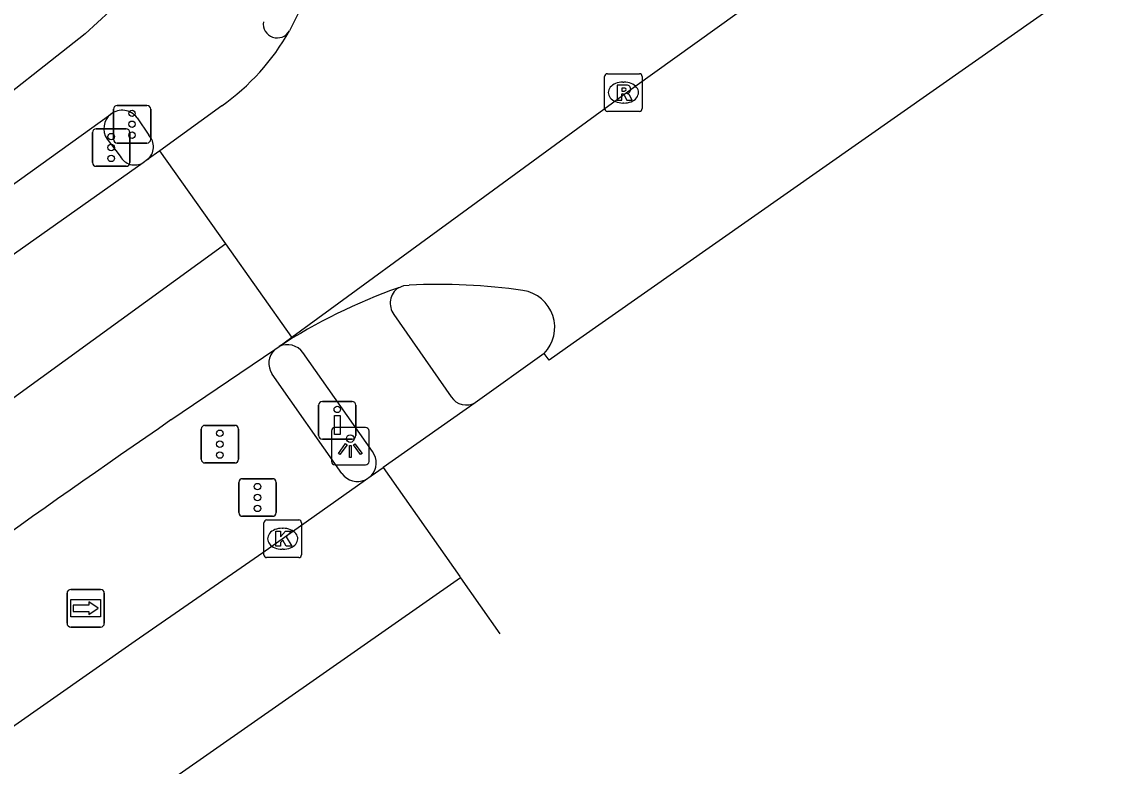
# Model space of a CAD drawing. Extents: x 157466 to 158888, y 383063 to 384677.
# Drawn here: x 158325.5 to 158354.57, y 383458.96 to 383478.75 of the extents above; entities that cross this region are included whole.
import ezdxf

# ---------------------------------------------------------------- set-up
doc = ezdxf.new("R2010")
doc.units = 0
for name, color, linetype in [('IMGEO_Drukknoppaal', 7, 'Continuous'), ('IMGEO_Fietspad_gesloten', 7, 'Continuous'), ('IMGEO_Fietspad_open', 7, 'Continuous'), ('IMGEO_Kolk', 7, 'Continuous'), ('IMGEO_Lichtpunt', 7, 'Continuous'), ('IMGEO_OVBaan_gesloten', 7, 'Continuous'), ('IMGEO_Rijbaan_regionaal_gesloten', 7, 'Continuous'), ('IMGEO_Rioolput', 7, 'Continuous'), ('IMGEO_Verkeersregelinstallatiepaal', 7, 'Continuous'), ('IMGEO_Voetpad_open', 7, 'Continuous'), ('IMGEO_Wegwijzer', 7, 'Continuous')]:
    doc.layers.add(name, color=color, linetype=linetype)

msp = doc.modelspace()

# ---------------------------------------------------------------- linework, layer by layer
at = {"layer": 'IMGEO_Drukknoppaal'}
for p, q in [((158333.386, 383467.752), (158333.386, 383468.552)), ((158333.386, 383468.552), (158333.386, 383467.752)), ((158333.486, 383468.652), (158334.276, 383468.652)), ((158334.276, 383468.652), (158333.486, 383468.652)), ((158334.376, 383468.552), (158334.376, 383467.752)), ((158334.376, 383467.752), (158334.376, 383468.552)), ((158334.276, 383467.652), (158333.486, 383467.652)), ((158333.486, 383467.652), (158334.276, 383467.652))]:
    msp.add_line(p, q, dxfattribs=at)
msp.add_lwpolyline([(158333.956, 383468.277), (158333.956, 383467.777), (158333.806, 383467.777), (158333.806, 383468.277), (158333.956, 383468.277)], dxfattribs=at)
msp.add_circle((158333.881, 383468.442), 0.085, dxfattribs=at)
for centre, start, end in [((158333.486, 383468.552), 90, 180), ((158333.486, 383468.552), 90, 180), ((158334.276, 383468.552), 0, 90), ((158334.276, 383468.552), 360, 90), ((158333.486, 383467.752), 180, 270), ((158333.486, 383467.752), 180, 270), ((158334.276, 383467.752), 270, 0), ((158334.276, 383467.752), 270, 0)]:
    msp.add_arc(centre, 0.1, start, end, dxfattribs=at)
at = {"layer": 'IMGEO_Fietspad_gesloten'}
for points in [[(158330.407, 383483.209), (158330.414, 383482.887), (158330.392, 383482.565), (158330.341, 383482.247), (158330.262, 383481.934), (158330.156, 383481.63), (158330.022, 383481.336), (158329.863, 383481.056), (158329.679, 383480.791), (158329.473, 383480.543), (158327.184, 383478.425), (158324.124, 383476.02), (158320.807, 383473.754), (158313.544, 383468.837), (158299.555, 383459.239), (158294.595, 383455.342), (158293.325, 383454.222), (158290.156, 383451.51), (158288.457, 383450.118), (158284.731, 383447.338), (158282.771, 383446.021)], [(158322.495, 383472.434), (158327.866, 383476.293)], [(158328.563, 383476.198), (158328.873, 383475.734)]]:
    msp.add_lwpolyline(points, dxfattribs=at)
for centre, radius, start, end in [((158332.288, 383478.695), 0.374, 171.9854, 329.4641), ((158328.168, 383475.904), 0.492, 36.6548, 127.8222), ((158328.548, 383475.425), 0.449, 310.4616, 43.559)]:
    msp.add_arc(centre, radius, start, end, dxfattribs=at)
at = {"layer": 'IMGEO_Fietspad_open'}
for points in [[(158335.383, 383470.968), (158336.905, 383468.773)], [(158334.818, 383467.324), (158332.97, 383469.952)]]:
    msp.add_lwpolyline(points, dxfattribs=at)
for centre, radius, start, end in [((158335.791, 383471.263), 0.504, 124.6479, 215.8252), ((158332.556, 383469.655), 0.509, 35.6664, 115.4095), ((158337.31, 383469.056), 0.494, 214.8993, 298.3802), ((158334.417, 383467.024), 0.501, 316.4423, 36.8144)]:
    msp.add_arc(centre, radius, start, end, dxfattribs=at)
at = {"layer": 'IMGEO_Kolk'}
for p, q in [((158331.93, 383464.576), (158331.93, 383465.428)), ((158332.005, 383465.502), (158332.857, 383465.502)), ((158332.418, 383465.282), (158332.443, 383465.282)), ((158332.931, 383465.428), (158332.931, 383464.576)), ((158332.441, 383464.722), (158332.416, 383464.722)), ((158332.857, 383464.502), (158332.005, 383464.502))]:
    msp.add_line(p, q, dxfattribs=at)
for points in [[(158331.93, 383464.576), (158331.93, 383465.428)], [(158332.005, 383465.502), (158332.857, 383465.502)], [(158332.931, 383465.428), (158332.931, 383464.576)], [(158332.251, 383465.202), (158332.374, 383465.202), (158332.374, 383465.051), (158332.504, 383465.202), (158332.668, 383465.202), (158332.522, 383465.051), (158332.675, 383464.802), (158332.523, 383464.802), (158332.438, 383464.966), (158332.374, 383464.899), (158332.374, 383464.802), (158332.251, 383464.802), (158332.251, 383465.202)], [(158332.857, 383464.502), (158332.005, 383464.502)]]:
    msp.add_lwpolyline(points, dxfattribs=at)
for centre, start, end in [((158332.007, 383465.426), 91.552, 178.448), ((158332.007, 383465.426), 91.552, 178.448), ((158332.855, 383465.426), 1.552, 88.448), ((158332.855, 383465.426), 1.552, 88.448), ((158332.007, 383464.578), 181.552, 268.448), ((158332.007, 383464.578), 181.552, 268.448), ((158332.855, 383464.578), 271.552, 358.448), ((158332.855, 383464.578), 271.552, 358.448)]:
    msp.add_arc(centre, 0.0765, start, end, dxfattribs=at)
for centre, major_axis, ratio, start_param, end_param in [((158332.417, 383465.002), (-0.387, 0.002), 0.722429, 4.712389, 7.853982), ((158332.442, 383465.002), (-0.39, 0.002), 0.717154, 1.570796, 4.712389)]:
    msp.add_ellipse(centre, major_axis=major_axis, ratio=ratio, start_param=start_param, end_param=end_param, dxfattribs=at)
at = {"layer": 'IMGEO_Lichtpunt'}
for p, q in [((158333.728, 383467.868), (158333.728, 383467.061)), ((158333.728, 383467.868), (158333.728, 383467.061)), ((158334.63, 383467.963), (158333.822, 383467.963)), ((158334.63, 383467.963), (158333.822, 383467.963)), ((158334.724, 383467.061), (158334.724, 383467.868)), ((158334.724, 383467.061), (158334.724, 383467.868)), ((158333.822, 383466.967), (158334.63, 383466.967)), ((158333.822, 383466.967), (158334.63, 383466.967))]:
    msp.add_line(p, q, dxfattribs=at)
for points in [[(158334.102, 383467.532), (158334.141, 383467.504), (158333.953, 383467.242), (158333.915, 383467.269), (158334.102, 383467.532)], [(158334.204, 383467.484), (158334.251, 383467.484), (158334.251, 383467.162), (158334.204, 383467.162), (158334.204, 383467.484)], [(158334.314, 383467.504), (158334.352, 383467.531), (158334.539, 383467.269), (158334.5, 383467.241), (158334.314, 383467.504)]]:
    msp.add_lwpolyline(points, dxfattribs=at)
msp.add_circle((158334.227, 383467.666), 0.0994, dxfattribs=at)
for centre, start, end in [((158333.822, 383467.868), 90, 180), ((158333.822, 383467.868), 90, 180), ((158334.63, 383467.868), 0, 90), ((158334.63, 383467.868), 0, 90), ((158333.822, 383467.061), 180, 270), ((158333.822, 383467.061), 180, 270), ((158334.63, 383467.061), 270, 0), ((158334.63, 383467.061), 270, 360)]:
    msp.add_arc(centre, 0.0946, start, end, dxfattribs=at)
at = {"layer": 'IMGEO_OVBaan_gesloten'}
for points in [[(158355.286, 383481.096), (158355.398, 383480.91), (158340.152, 383470.202), (158339.508, 383469.75), (158339.373, 383469.927)], [(158339.373, 383469.927), (158337.545, 383468.621)], [(158337.545, 383468.621), (158335.096, 383466.901)], [(158334.628, 383466.57), (158334.78, 383466.679)], [(158334.78, 383466.679), (158335.096, 383466.901)], [(158335.096, 383466.901), (158337.138, 383463.995), (158337.159, 383463.965)], [(158298.869, 383441.589), (158303.988, 383445.087), (158303.874, 383445.264), (158303.975, 383445.321), (158306.946, 383447.361), (158309.939, 383449.447), (158317.562, 383454.686), (158325.142, 383459.923), (158328.51, 383462.289), (158331.901, 383464.636), (158334.628, 383466.57)], [(158337.159, 383463.965), (158306.253, 383442.35), (158269.724, 383417.452), (158230.256, 383390.412), (158196.708, 383367.445), (158164.294, 383345.275), (158134.65, 383324.869), (158121.592, 383315.968), (158104.891, 383304.477)], [(158337.159, 383463.965), (158338.196, 383462.478)]]:
    msp.add_lwpolyline(points, dxfattribs=at)
at = {"layer": 'IMGEO_Rijbaan_regionaal_gesloten'}
for points in [[(158332.678, 383470.364), (158337.57, 383473.945), (158341.782, 383477.024), (158359.626, 383489.838)], [(158333.46, 383480.492), (158333.45, 383480.362), (158333.056, 383479.406), (158332.61, 383478.505)], [(158330.813, 383476.515), (158329.168, 383475.321)], [(158329.168, 383475.321), (158328.839, 383475.083)], [(158330.923, 383472.843), (158329.168, 383475.321)], [(158328.725, 383475.002), (158322.97, 383470.928)], [(158328.839, 383475.083), (158328.725, 383475.002)], [(158330.923, 383472.843), (158323.86, 383467.725), (158315.614, 383461.749), (158309.25, 383456.441)], [(158332.678, 383470.364), (158330.923, 383472.843)], [(158335.505, 383471.677), (158335.646, 383471.738), (158335.794, 383471.745)], [(158332.338, 383470.115), (158332.678, 383470.364)], [(158329.463, 383468.162), (158332.221, 383470.037)], [(158332.221, 383470.037), (158332.338, 383470.115)]]:
    msp.add_lwpolyline(points, dxfattribs=at)
for centre, radius, start, end in [((158327.204, 383481.58), 6.22, 305.4697, 330.3653), ((158340.558, 383457.44), 15.107, 109.5413, 122.9648), ((158336.601, 383456.602), 15.164, 81.6049, 93.0506), ((158338.665, 383470.623), 0.993, 315.4928, 81.3156), ((158570.661, 383119.361), 424.074, 124.66407, 126.42761)]:
    msp.add_arc(centre, radius, start, end, dxfattribs=at)
at = {"layer": 'IMGEO_Rioolput'}
for p, q in [((158340.981, 383476.442), (158340.981, 383477.294)), ((158341.056, 383477.368), (158341.908, 383477.368)), ((158341.469, 383477.148), (158341.494, 383477.148)), ((158341.982, 383477.294), (158341.982, 383476.442)), ((158341.492, 383476.588), (158341.467, 383476.588)), ((158341.908, 383476.368), (158341.056, 383476.368))]:
    msp.add_line(p, q, dxfattribs=at)
for points in [[(158340.981, 383476.442), (158340.981, 383477.294)], [(158341.056, 383477.368), (158341.908, 383477.368)], [(158341.982, 383477.294), (158341.982, 383476.442)], [(158341.57, 383477.066), (158341.318, 383477.068), (158341.318, 383476.668)], [(158341.496, 383476.987), (158341.442, 383476.987), (158341.442, 383476.906)], [(158341.442, 383476.906), (158341.494, 383476.906)], [(158341.318, 383476.668), (158341.442, 383476.668), (158341.442, 383476.83), (158341.453, 383476.83)], [(158341.5, 383476.801), (158341.571, 383476.668), (158341.711, 383476.668), (158341.646, 383476.794)], [(158341.908, 383476.368), (158341.056, 383476.368)]]:
    msp.add_lwpolyline(points, dxfattribs=at)
for centre, radius, start, end in [((158341.058, 383477.292), 0.0765, 91.552, 178.448), ((158341.058, 383477.292), 0.0765, 91.552, 178.448), ((158341.906, 383477.292), 0.0765, 1.552, 88.448), ((158341.906, 383477.292), 0.0765, 1.552, 88.448), ((158341.478, 383477.095), 0.19, 274.7715, 282.9687), ((158341.502, 383476.891), 0.0964, 77.0061, 93.1865), ((158341.516, 383476.948), 0.0378, 276.6634, 79.6772), ((158341.569, 383476.956), 0.109, 350.3612, 89.416), ((158341.567, 383476.956), 0.112, 277.5842, 350.9817), ((158341.452, 383476.777), 0.0533, 26.0293, 88.6989), ((158341.551, 383476.741), 0.108, 29.5134, 73.7905), ((158341.058, 383476.444), 0.0765, 181.552, 268.448), ((158341.058, 383476.444), 0.0765, 181.552, 268.448), ((158341.906, 383476.444), 0.0765, 271.552, 358.448), ((158341.906, 383476.444), 0.0765, 271.552, 358.448)]:
    msp.add_arc(centre, radius, start, end, dxfattribs=at)
for centre, major_axis, ratio, start_param, end_param in [((158341.468, 383476.868), (-0.387, 0.002), 0.722429, 4.712389, 7.853982), ((158341.493, 383476.868), (-0.39, 0.002), 0.717154, 1.570796, 4.712389)]:
    msp.add_ellipse(centre, major_axis=major_axis, ratio=ratio, start_param=start_param, end_param=end_param, dxfattribs=at)
at = {"layer": 'IMGEO_Verkeersregelinstallatiepaal'}
for p, q in [((158327.934, 383475.625), (158327.934, 383476.425)), ((158327.934, 383476.425), (158327.934, 383475.625)), ((158328.034, 383476.525), (158328.824, 383476.525)), ((158328.824, 383476.525), (158328.034, 383476.525)), ((158328.924, 383476.425), (158328.924, 383475.625)), ((158328.924, 383475.625), (158328.924, 383476.425)), ((158327.38, 383475.006), (158327.38, 383475.806)), ((158327.38, 383475.806), (158327.38, 383475.006)), ((158327.48, 383475.906), (158328.27, 383475.906)), ((158328.27, 383475.906), (158327.48, 383475.906)), ((158328.37, 383475.806), (158328.37, 383475.006)), ((158328.37, 383475.006), (158328.37, 383475.806)), ((158328.824, 383475.525), (158328.034, 383475.525)), ((158328.034, 383475.525), (158328.824, 383475.525)), ((158328.27, 383474.906), (158327.48, 383474.906)), ((158327.48, 383474.906), (158328.27, 383474.906)), ((158330.267, 383467.118), (158330.267, 383467.918)), ((158330.267, 383467.918), (158330.267, 383467.118)), ((158330.367, 383468.018), (158331.157, 383468.018)), ((158331.157, 383468.018), (158330.367, 383468.018)), ((158331.257, 383467.918), (158331.257, 383467.118)), ((158331.257, 383467.118), (158331.257, 383467.918)), ((158331.157, 383467.018), (158330.367, 383467.018)), ((158330.367, 383467.018), (158331.157, 383467.018)), ((158331.267, 383465.7), (158331.267, 383466.5)), ((158331.267, 383466.5), (158331.267, 383465.7)), ((158331.367, 383466.6), (158332.157, 383466.6)), ((158332.157, 383466.6), (158331.367, 383466.6)), ((158332.257, 383466.5), (158332.257, 383465.7)), ((158332.257, 383465.7), (158332.257, 383466.5)), ((158332.157, 383465.6), (158331.367, 383465.6)), ((158331.367, 383465.6), (158332.157, 383465.6))]:
    msp.add_line(p, q, dxfattribs=at)
for centre in [(158328.429, 383476.315), (158328.429, 383476.025), (158327.875, 383475.696), (158328.429, 383475.735), (158327.875, 383475.406), (158327.875, 383475.116), (158330.762, 383467.808), (158330.762, 383467.518), (158330.762, 383467.228), (158331.762, 383466.39), (158331.762, 383466.1), (158331.762, 383465.81)]:
    msp.add_circle(centre, 0.085, dxfattribs=at)
for centre, start, end in [((158328.034, 383476.425), 90, 180), ((158328.034, 383476.425), 90, 180), ((158328.824, 383476.425), 0, 90), ((158328.824, 383476.425), 360, 90), ((158327.48, 383475.806), 90, 180), ((158327.48, 383475.806), 90, 180), ((158328.27, 383475.806), 0, 90), ((158328.27, 383475.806), 360, 90), ((158328.034, 383475.625), 180, 270), ((158328.034, 383475.625), 180, 270), ((158328.824, 383475.625), 270, 0), ((158328.824, 383475.625), 270, 0), ((158327.48, 383475.006), 180, 270), ((158327.48, 383475.006), 180, 270), ((158328.27, 383475.006), 270, 0), ((158328.27, 383475.006), 270, 0), ((158330.367, 383467.918), 90, 180), ((158330.367, 383467.918), 90, 180), ((158331.157, 383467.918), 0, 90), ((158331.157, 383467.918), 360, 90), ((158330.367, 383467.118), 180, 270), ((158330.367, 383467.118), 180, 270), ((158331.157, 383467.118), 270, 0), ((158331.157, 383467.118), 270, 0), ((158331.367, 383466.5), 90, 180), ((158331.367, 383466.5), 90, 180), ((158332.157, 383466.5), 0, 90), ((158332.157, 383466.5), 360, 90), ((158331.367, 383465.7), 180, 270), ((158331.367, 383465.7), 180, 270), ((158332.157, 383465.7), 270, 0), ((158332.157, 383465.7), 270, 0)]:
    msp.add_arc(centre, 0.1, start, end, dxfattribs=at)
at = {"layer": 'IMGEO_Voetpad_open'}
for points in [[(158327.764, 383475.631), (158328.112, 383475.172)], [(158334.006, 383466.738), (158332.154, 383469.383)]]:
    msp.add_lwpolyline(points, dxfattribs=at)
for centre, radius, start, end in [((158328.168, 383475.908), 0.489, 128.0647, 214.4169), ((158328.502, 383475.387), 0.445, 208.8719, 300.1281), ((158332.559, 383469.672), 0.497, 132.7591, 215.5422), ((158334.417, 383467.025), 0.501, 214.9093, 294.8612)]:
    msp.add_arc(centre, radius, start, end, dxfattribs=at)
at = {"layer": 'IMGEO_Wegwijzer'}
for p, q in [((158326.702, 383462.755), (158326.702, 383463.555)), ((158326.702, 383463.555), (158326.702, 383462.755)), ((158326.802, 383463.655), (158327.592, 383463.655)), ((158327.592, 383463.655), (158326.802, 383463.655)), ((158327.692, 383463.555), (158327.692, 383462.755)), ((158327.692, 383462.755), (158327.692, 383463.555)), ((158327.592, 383462.655), (158326.802, 383462.655)), ((158326.802, 383462.655), (158327.592, 383462.655))]:
    msp.add_line(p, q, dxfattribs=at)
for points in [[(158326.803, 383463.387), (158327.591, 383463.387), (158327.591, 383462.923), (158326.803, 383462.923), (158326.803, 383463.387)], [(158326.868, 383463.239), (158326.868, 383463.155), (158326.868, 383463.071), (158327.279, 383463.071), (158327.279, 383462.988), (158327.526, 383463.155), (158327.279, 383463.322), (158327.279, 383463.239), (158326.868, 383463.239)]]:
    msp.add_lwpolyline(points, dxfattribs=at)
for centre, start, end in [((158326.802, 383463.555), 90, 180), ((158326.802, 383463.555), 90, 180), ((158327.592, 383463.555), 0, 90), ((158327.592, 383463.555), 360, 90), ((158326.802, 383462.755), 180, 270), ((158326.802, 383462.755), 180, 270), ((158327.592, 383462.755), 270, 0), ((158327.592, 383462.755), 270, 0)]:
    msp.add_arc(centre, 0.1, start, end, dxfattribs=at)

doc.saveas('drawing.dxf')
